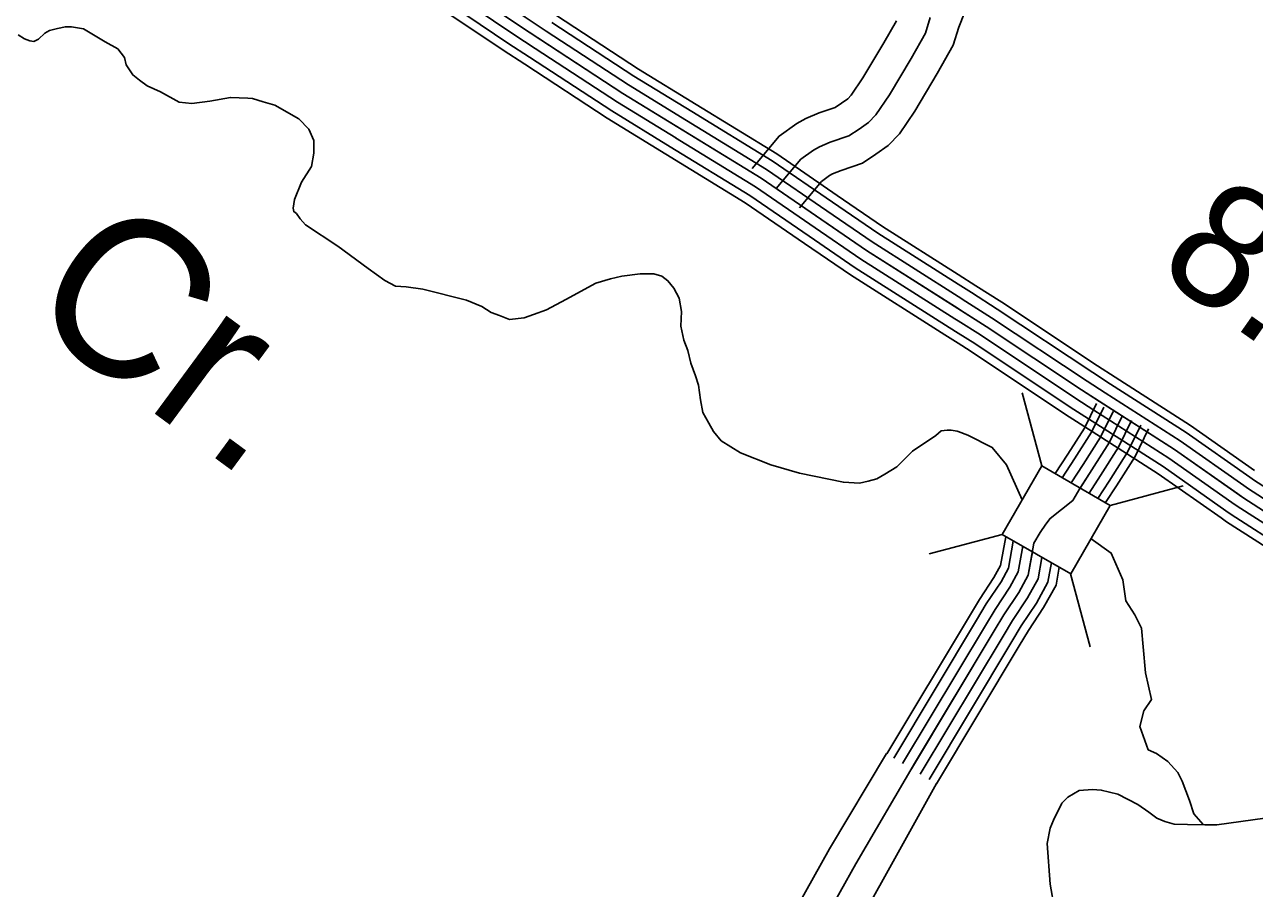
# Model space of a CAD drawing. Extents: x 1551132 to 1791609, y 378168 to 563823.
# Drawn here: x 1676283 to 1679977, y 415309 to 417904 of the extents above; entities that cross this region are included whole.
import ezdxf

# ---------------------------------------------------------------- set-up
doc = ezdxf.new("R2010")
doc.units = 0
for name, color, linetype in [('DESIGN - DRAINAGE - Bridges and Cross Drains Size Text', 7, 'Continuous'), ('DESIGN - TRAFFIC CONTROL PERMANENT - Signalization', 7, 'Continuous'), ('DESIGN - TRANSPORTATION - Text', 7, 'Continuous'), ('SURVEY - CONTROL with Text', 7, 'Continuous'), ('SURVEY - DRAINAGE - Storm Sewer', 7, 'Continuous'), ('SURVEY - PROPERTY - Owners', 7, 'Continuous'), ('SURVEY - TRANSPORTATION - Roads', 7, 'Continuous')]:
    doc.layers.add(name, color=color, linetype=linetype)

msp = doc.modelspace()

# ---------------------------------------------------------------- linework, layer by layer
at = {"layer": 'DESIGN - TRANSPORTATION - Text'}
for points in [[(1676746.704, 417671.257), (1676691.046, 417701.983), (1676651.247, 417720.491), (1676627.431, 417736.809), (1676607.607, 417753.076), (1676587.957, 417783.36), (1676582.207, 417805.46), (1676562.508, 417831.736), (1676524.734, 417852.228), (1676459.169, 417891.088), (1676423.228, 417897.538), (1676405.228, 417897.763), (1676381.154, 417892.054), (1676357.079, 417886.337), (1676342.98, 417878.504), (1676324.763, 417860.703), (1676310.672, 417852.87), (1676298.689, 417855.02), (1676282.756, 417861.22), (1676262.898, 417873.487)], [(1679086.79, 416682.049), (1679083.998, 416683.14), (1679066.015, 416685.357), (1679054.016, 416685.507), (1679035.983, 416683.732), (1679019.816, 416669.907), (1678949.243, 416622.722), (1678902.677, 416575.229), (1678866.412, 416553.654), (1678842.246, 416539.928), (1678816.146, 416532.245), (1678790.072, 416526.553), (1678742.09, 416529.153), (1678610.368, 416556.812), (1678524.628, 416581.904), (1678433.005, 416617.08), (1678375.415, 416653.839), (1678351.732, 416682.165), (1678338.016, 416706.366), (1678320.383, 416738.625), (1678312.825, 416776.767), (1678307.333, 416820.894), (1678297.658, 416849.053), (1678284.1, 416887.27), (1678274.542, 416925.438), (1678262.893, 416955.622), (1678253.376, 416997.79), (1678255.893, 417041.816), (1678248.351, 417081.967), (1678232.702, 417112.193), (1678214.952, 417134.443), (1678197.111, 417148.686), (1678173.178, 417154.986), (1678131.171, 417155.502), (1678077.064, 417148.16), (1678042.965, 417140.577), (1677998.799, 417127.102), (1677908.193, 417078.15), (1677849.811, 417046.833), (1677811.637, 417033.282), (1677783.521, 417023.624), (1677739.438, 417018.157), (1677709.572, 417030.541), (1677683.665, 417038.874), (1677655.865, 417057.241), (1677610.066, 417075.825), (1677478.411, 417109.492), (1677428.471, 417116.118), (1677396.488, 417118.518), (1677364.672, 417134.935), (1677315.082, 417171.594), (1677223.834, 417238.804), (1677126.536, 417302.089), (1677110.745, 417320.306), (1677098.928, 417336.473), (1677090.995, 417342.582), (1677089.112, 417352.615), (1677093.412, 417378.591), (1677114.028, 417430.409), (1677144.594, 417478.094), (1677151.061, 417518.07), (1677151.502, 417556.112), (1677135.894, 417590.347), (1677106.237, 417620.756), (1677034.688, 417661.69), (1676998.798, 417672.149), (1676966.915, 417682.549), (1676952.907, 417682.724), (1676900.925, 417685.374), (1676838.768, 417674.124), (1676784.669, 417666.782), (1676746.704, 417671.257)], [(1679086.79, 416682.049), (1679083.998, 416683.14), (1679066.015, 416685.357), (1679054.016, 416685.507), (1679035.983, 416683.732), (1679019.816, 416669.907), (1678949.243, 416622.722), (1678902.677, 416575.229), (1678866.412, 416553.654), (1678842.246, 416539.928), (1678816.146, 416532.245), (1678790.072, 416526.553), (1678742.09, 416529.153), (1678610.368, 416556.812), (1678524.628, 416581.904), (1678433.005, 416617.08), (1678375.415, 416653.839), (1678351.732, 416682.165), (1678338.016, 416706.366), (1678320.383, 416738.625), (1678312.825, 416776.767), (1678307.333, 416820.894), (1678297.658, 416849.053), (1678284.1, 416887.27), (1678274.542, 416925.438), (1678262.893, 416955.622), (1678253.376, 416997.79), (1678255.893, 417041.816), (1678248.351, 417081.967), (1678232.702, 417112.193), (1678214.952, 417134.443), (1678197.111, 417148.686), (1678173.178, 417154.986), (1678131.171, 417155.502), (1678077.064, 417148.16), (1678042.965, 417140.577), (1677998.799, 417127.102), (1677908.193, 417078.15), (1677849.811, 417046.833), (1677811.637, 417033.282), (1677783.521, 417023.624), (1677739.438, 417018.157), (1677709.572, 417030.541), (1677683.665, 417038.874), (1677655.865, 417057.241), (1677610.066, 417075.825), (1677478.411, 417109.492), (1677428.471, 417116.118), (1677396.488, 417118.518), (1677364.672, 417134.935), (1677315.082, 417171.594), (1677223.834, 417238.804), (1677126.536, 417302.089), (1677110.745, 417320.306), (1677098.928, 417336.473), (1677090.995, 417342.582), (1677089.112, 417352.615), (1677093.412, 417378.591), (1677114.028, 417430.409), (1677144.594, 417478.094), (1677151.061, 417518.07), (1677151.502, 417556.112), (1677135.894, 417590.347), (1677106.237, 417620.756), (1677034.688, 417661.69), (1676998.798, 417672.149), (1676966.915, 417682.549), (1676952.907, 417682.724), (1676900.925, 417685.374), (1676838.768, 417674.124), (1676784.669, 417666.782), (1676746.704, 417671.257)], [(1679086.79, 416682.049), (1679083.998, 416683.14), (1679066.015, 416685.357), (1679054.016, 416685.507), (1679035.983, 416683.732), (1679019.816, 416669.907), (1678949.243, 416622.722), (1678902.677, 416575.229), (1678866.412, 416553.654), (1678842.246, 416539.928), (1678816.146, 416532.245), (1678790.072, 416526.553), (1678742.09, 416529.153), (1678610.368, 416556.812), (1678524.628, 416581.904), (1678433.005, 416617.08), (1678375.415, 416653.839), (1678351.732, 416682.165), (1678338.016, 416706.366), (1678320.383, 416738.625), (1678312.825, 416776.767), (1678307.333, 416820.894), (1678297.658, 416849.053), (1678284.1, 416887.27), (1678274.542, 416925.438), (1678262.893, 416955.622), (1678253.376, 416997.79), (1678255.893, 417041.816), (1678248.351, 417081.967), (1678232.702, 417112.193), (1678214.952, 417134.443), (1678197.111, 417148.686), (1678173.178, 417154.986), (1678131.171, 417155.502), (1678077.064, 417148.16), (1678042.965, 417140.577), (1677998.799, 417127.102), (1677908.193, 417078.15), (1677849.811, 417046.833), (1677811.637, 417033.282), (1677783.521, 417023.624), (1677739.438, 417018.157), (1677709.572, 417030.541), (1677683.665, 417038.874), (1677655.865, 417057.241), (1677610.066, 417075.825), (1677478.411, 417109.492), (1677428.471, 417116.118), (1677396.488, 417118.518), (1677364.672, 417134.935), (1677315.082, 417171.594), (1677223.834, 417238.804), (1677126.536, 417302.089), (1677110.745, 417320.306), (1677098.928, 417336.473), (1677090.995, 417342.582), (1677089.112, 417352.615), (1677093.412, 417378.591), (1677114.028, 417430.409), (1677144.594, 417478.094), (1677151.061, 417518.07), (1677151.502, 417556.112), (1677135.894, 417590.347), (1677106.237, 417620.756), (1677034.688, 417661.69), (1676998.798, 417672.149), (1676966.915, 417682.549), (1676952.907, 417682.724), (1676900.925, 417685.374), (1676838.768, 417674.124), (1676784.669, 417666.782), (1676746.704, 417671.257)], [(1679278.894, 416476.085), (1679232.453, 416581.354), (1679189.454, 416633.772), (1679115.864, 416670.723), (1679086.79, 416682.049)], [(1679657.401, 415725.065), (1679632.952, 415795.034), (1679644.86, 415842.685), (1679667.634, 415876.878), (1679650.018, 415956.363), (1679642.927, 416034.557), (1679637.585, 416090.692), (1679618.044, 416130.984), (1679590.528, 416173.386), (1679581.253, 416235.579), (1679546.596, 416316.264), (1679485.955, 416359.515)], [(1679822.472, 415500.518), (1679794.848, 415532.869), (1679781.306, 415573.087), (1679759.982, 415631.421), (1679746.282, 415657.63), (1679716.65, 415690.031), (1679682.925, 415714.482), (1679657.401, 415725.065)], [(1679376.549, 415247.328), (1679363.341, 415321.596), (1679354.641, 415443.883), (1679363.141, 415489.859), (1679373.408, 415513.776), (1679397.99, 415565.57), (1679416.198, 415583.378), (1679450.439, 415603.012), (1679490.513, 415606.554), (1679516.513, 415604.246), (1679566.42, 415591.645), (1679626.143, 415560.903), (1679659.934, 415538.469), (1679683.759, 415520.168), (1679707.666, 415509.868), (1679735.599, 415501.535), (1679775.632, 415501.068), (1679827.672, 415500.46), (1679863.704, 415500.035)], [(1679863.704, 415500.035), (1680008.051, 415520.385), (1680077.549, 415532.194)]]:
    msp.add_lwpolyline(points, dxfattribs=at)
at = {"layer": 'SURVEY - CONTROL with Text'}
for points in [[(1680103.566, 416379.708), (1679942.053, 416483.402), (1679736.791, 416627.589), (1679457.631, 416806.527), (1679170.563, 416997.565), (1678811.63, 417225.346), (1678494.712, 417442.71), (1678079.856, 417697.058), (1677768.83, 417900.338), (1677521.652, 418066.959), (1677228.568, 418258.048), (1676973.29, 418416.727), (1676827.769, 418514.271), (1676745.887, 418553.105), (1676613.965, 418602.431), (1676411.912, 418660.433), (1676175.576, 418698.717)], [(1677849.786, 417884.463), (1677785.971, 417926.164), (1677538.785, 418092.802), (1677433.504, 418161.437)], [(1677815.87, 417832.562), (1677751.688, 417874.513), (1677504.519, 418041.117), (1677399.638, 418109.502)], [(1677832.828, 417858.512), (1677768.83, 417900.338), (1677521.652, 418066.959), (1677416.571, 418135.469)], [(1677798.912, 417806.611), (1677734.539, 417848.679), (1677487.395, 418015.283), (1677382.714, 418083.535)], [(1677784.846, 417785.085), (1677720.322, 417827.253), (1677473.187, 417993.849), (1677368.664, 418061.984)], [(1678299.842, 417663.899), (1678126.246, 417770.335), (1677880.26, 417931.114)], [(1678286.926, 417642.832), (1678113.022, 417749.451), (1677866.736, 417910.422)], [(1678254.518, 417589.972), (1678079.856, 417697.058), (1677832.82, 417858.521)], [(1678270.718, 417616.398), (1678096.439, 417723.251), (1677849.778, 417884.471)], [(1678238.319, 417563.546), (1678063.273, 417670.866), (1677815.862, 417832.57)], [(1678208.669, 417515.187), (1678032.932, 417622.94), (1677784.829, 417785.094)], [(1678222.111, 417537.112), (1678046.69, 417644.665), (1677798.904, 417806.619)], [(1678709.749, 417370.408), (1678528.47, 417494.736), (1678286.909, 417642.84)], [(1678723.732, 417390.792), (1678541.928, 417515.479), (1678299.825, 417663.916)], [(1678692.216, 417344.841), (1678511.587, 417468.727), (1678270.701, 417616.406)], [(1678657.15, 417293.706), (1678477.838, 417416.693), (1678238.302, 417563.555)], [(1678674.683, 417319.274), (1678494.712, 417442.71), (1678254.501, 417589.98)], [(1678639.617, 417268.139), (1678460.955, 417390.684), (1678222.094, 417537.121)], [(1678625.076, 417246.93), (1678446.955, 417369.1), (1678208.661, 417515.195)], [(1679086.79, 417124.16), (1678845.779, 417277.106), (1678709.732, 417370.417)], [(1679086.79, 417153.436), (1678859.396, 417297.74), (1678723.707, 417390.8)], [(1679086.79, 417087.451), (1678828.705, 417251.222), (1678692.199, 417344.849)], [(1679086.79, 417050.733), (1678811.63, 417225.346), (1678674.667, 417319.282)], [(1679060.349, 416994.082), (1678777.481, 417173.586), (1678639.601, 417268.147)], [(1679076.957, 417020.258), (1678794.555, 417199.47), (1678657.134, 417293.715)], [(1679046.566, 416972.365), (1678763.314, 417152.119), (1678625.059, 417246.938)], [(1679140.022, 417119.652), (1679086.79, 417153.436)], [(1679126.781, 417098.785), (1679086.79, 417124.16)], [(1679558.271, 416845.02), (1679505.055, 416879.137), (1679217.82, 417070.284), (1679140.014, 417119.66)], [(1679110.173, 417072.609), (1679086.79, 417087.451)], [(1679544.938, 416824.211), (1679491.539, 416858.437), (1679204.354, 417049.558), (1679126.764, 417098.793)], [(1679093.565, 417046.433), (1679086.79, 417050.733)], [(1679511.48, 416772.01), (1679457.631, 416806.527), (1679170.563, 416997.565), (1679093.548, 417046.442)], [(1679528.205, 416798.11), (1679474.581, 416832.486), (1679187.454, 417023.558), (1679110.156, 417072.617)], [(1679086.79, 417014.016), (1679076.94, 417020.266)], [(1679494.755, 416745.909), (1679440.682, 416780.568), (1679153.672, 416971.573), (1679086.79, 417014.016)], [(1679086.79, 416946.847), (1679046.549, 416972.381)], [(1679086.79, 416977.298), (1679060.332, 416994.09)], [(1679478.022, 416719.808), (1679423.724, 416754.617), (1679136.772, 416945.572), (1679086.79, 416977.298)], [(1679464.148, 416698.158), (1679409.666, 416733.084), (1679122.764, 416924.013), (1679086.79, 416946.847)], [(1679962.561, 416544.762), (1679771.357, 416679.082), (1679544.921, 416824.219)], [(1679976.761, 416564.988), (1679785.132, 416699.608), (1679558.254, 416845.028)], [(1679944.736, 416519.395), (1679754.074, 416653.332), (1679528.188, 416798.119)], [(1679909.104, 416468.66), (1679719.508, 416601.847), (1679494.739, 416745.917)], [(1679926.92, 416494.028), (1679736.791, 416627.589), (1679511.463, 416772.018)], [(1679891.279, 416443.293), (1679702.225, 416576.096), (1679478.006, 416719.817)], [(1679876.505, 416422.251), (1679687.892, 416554.737), (1679464.131, 416698.166)], [(1680386.451, 416298.464), (1680321.919, 416330.682), (1680135.257, 416433.043), (1679976.644, 416534.879), (1679962.561, 416544.771)], [(1680358.76, 416242.988), (1680293.161, 416275.739), (1680103.566, 416379.708), (1679942.053, 416483.402), (1679926.912, 416494.044)], [(1680372.61, 416270.722), (1680307.544, 416303.206), (1680119.407, 416406.375), (1679959.344, 416509.136), (1679944.736, 416519.412)], [(1680344.91, 416215.254), (1680278.778, 416248.271), (1680087.725, 416353.041), (1679924.762, 416457.668), (1679909.087, 416468.677)], [(1680319.577, 416164.502), (1680252.471, 416198.012), (1680058.734, 416304.256), (1679893.121, 416410.575), (1679876.48, 416422.276)], [(1680331.069, 416187.511), (1680264.404, 416220.795), (1680071.875, 416326.373), (1679907.462, 416431.926), (1679891.263, 416443.318)]]:
    msp.add_lwpolyline(points, dxfattribs=at)
at = {"layer": 'SURVEY - DRAINAGE - Storm Sewer'}
for p, q in [((1679337.917, 416578.321), (1679279.135, 416797.71)), ((1679543.687, 416459.51), (1679763.066, 416518.295)), ((1679219.112, 416372.532), (1679086.79, 416337.073)), ((1679086.79, 416337.073), (1678999.742, 416313.747)), ((1679424.84, 416253.763), (1679483.639, 416034.382))]:
    msp.add_line(p, q, dxfattribs=at)
msp.add_lwpolyline([(1679219.112, 416372.532), (1679424.882, 416253.738), (1679543.687, 416459.51), (1679337.917, 416578.321)], close=True, dxfattribs=at)
at = {"layer": 'SURVEY - PROPERTY - Owners'}
for points in [[(1679143.731, 418036.159), (1679088.724, 417896.031), (1679072.324, 417841.946), (1679024.017, 417756.702), (1678956.852, 417644.049), (1678910.669, 417576.355), (1678877.104, 417540.529), (1678839.871, 417514.554), (1678799.047, 417487.986), (1678735.19, 417465.994), (1678709.882, 417455.261), (1678700.658, 417450.269), (1678676.442, 417432.835), (1678610.385, 417353.283)], [(1679002.976, 417925.815), (1678988.443, 417877.913), (1678945.594, 417802.295), (1678880.362, 417692.883), (1678839.688, 417633.265), (1678817.413, 417609.49), (1678789.172, 417589.789), (1678758.94, 417570.114), (1678702.674, 417550.738), (1678670.5, 417537.088), (1678652.384, 417527.287), (1678614.051, 417499.695), (1678540.603, 417411.234)], [(1679002.976, 417925.815), (1678988.443, 417877.913), (1678945.594, 417802.295), (1678880.362, 417692.883), (1678839.688, 417633.265), (1678817.413, 417609.49), (1678789.172, 417589.789), (1678758.94, 417570.114), (1678702.674, 417550.738), (1678670.5, 417537.088), (1678652.384, 417527.287), (1678614.051, 417499.695), (1678540.603, 417411.234)], [(1678901.253, 417915.298), (1678864.071, 417849.688), (1678800.847, 417743.651), (1678765.906, 417692.425), (1678755.365, 417681.175), (1678736.474, 417667.991), (1678717.249, 417655.482), (1678668.875, 417638.824), (1678629.568, 417622.148), (1678602.21, 417607.348), (1678549.203, 417569.197), (1678468.063, 417471.469)], [(1678591.692, 415046.164), (1678779.471, 415382.498), (1678958.917, 415688.873), (1679195.362, 416082.725), (1679223.895, 416130.468), (1679268.66, 416198.053), (1679297.243, 416249.796), (1679314.284, 416345.748), (1679333.334, 416378.224), (1679350.517, 416403.225), (1679363.017, 416420.409), (1679431.773, 416474.577), (1679452.181, 416510.394), (1679488.814, 416566.054), (1679541.754, 416649.565), (1679579.937, 416728.133)], [(1677762.178, 413286.317), (1677770.144, 413301.234), (1677790.127, 413338.393), (1677892.05, 413533.007), (1677956.84, 413657.244), (1677972.306, 413689.036), (1678006.897, 413789.247), (1678084.962, 414063.254), (1678191.185, 414475.457), (1678238.425, 414660.17), (1678259.867, 414716.213), (1678275.191, 414765.381), (1678312.274, 414822.308), (1678350.831, 414873.309), (1678405.163, 414934.652), (1678448.654, 414986.062), (1678513.369, 415091.948), (1678700.732, 415427.541), (1678872.111, 415714.523)], [(1677925.365, 413199.165), (1677933.215, 413213.857), (1677953.54, 413251.675), (1678056.004, 413447.313), (1678122.053, 413573.975), (1678143.535, 413618.109), (1678183.426, 413733.671), (1678263.516, 414014.82), (1678370.372, 414429.447), (1678415.013, 414604.01), (1678434.737, 414655.57), (1678444.179, 414685.871), (1678463.745, 414715.897), (1678494.069, 414756.014), (1678545.035, 414813.558), (1678599.084, 414877.434), (1678673.115, 414998.571), (1678861.32, 415335.68), (1679022.066, 415624.104)]]:
    msp.add_lwpolyline(points, dxfattribs=at)
at = {"layer": 'SURVEY - TRANSPORTATION - Roads'}
for points in [[(1679378.066, 416555.487), (1679378.216, 416555.746), (1679415.974, 416613.114), (1679465.898, 416691.866), (1679501.947, 416766.043)], [(1679399.349, 416542.904), (1679436.732, 416599.697), (1679487.522, 416679.807), (1679524.171, 416755.234)], [(1678946.526, 415668.239), (1679195.362, 416082.725), (1679223.895, 416130.468), (1679268.66, 416198.053), (1679297.243, 416249.796), (1679314.284, 416345.748), (1679333.334, 416378.224), (1679350.517, 416403.225), (1679363.017, 416420.409), (1679431.773, 416474.577), (1679452.181, 416510.394), (1679488.814, 416566.054), (1679541.754, 416649.565), (1679579.937, 416728.133)], [(1679426.257, 416527.386), (1679462.773, 416582.88), (1679514.638, 416664.69), (1679552.054, 416741.684)], [(1679453.156, 416511.878), (1679488.814, 416566.054), (1679541.754, 416649.565), (1679579.937, 416728.133)], [(1679479.972, 416496.236), (1679514.855, 416549.229), (1679568.87, 416634.439), (1679607.819, 416714.583)], [(1679506.922, 416480.794), (1679540.896, 416532.412), (1679595.986, 416619.322), (1679635.702, 416701.033)], [(1679529.229, 416467.91), (1679562.495, 416518.453), (1679618.486, 416606.772), (1679658.827, 416689.791)], [(1678872.178, 415712.873), (1679120.972, 416127.284), (1679150.488, 416176.677), (1679194.445, 416243.037), (1679214.378, 416279.13), (1679229.678, 416365.24)], [(1678893.369, 415700.156), (1679142.172, 416114.584), (1679171.413, 416163.51), (1679215.595, 416230.212), (1679238.003, 416270.771), (1679252.419, 416351.94)], [(1678919.952, 415684.197), (1679168.771, 416098.658), (1679197.654, 416146.985), (1679242.128, 416214.136), (1679267.619, 416260.279), (1679281.327, 416337.448)], [(1678946.526, 415668.239), (1679195.362, 416082.725), (1679223.895, 416130.468), (1679268.66, 416198.053), (1679297.243, 416249.796), (1679309.776, 416320.381)], [(1678973.1, 415652.28), (1679221.953, 416066.791), (1679250.136, 416113.951), (1679295.193, 416181.969), (1679326.867, 416239.312), (1679338.242, 416303.356)], [(1678999.683, 415636.321), (1679248.552, 416050.866), (1679276.377, 416097.425), (1679321.726, 416165.894), (1679356.483, 416228.82), (1679367.016, 416288.138)], [(1679021.724, 415623.087), (1679270.61, 416037.649), (1679298.143, 416083.725), (1679343.734, 416152.552), (1679381.058, 416220.12), (1679390.649, 416274.121)]]:
    msp.add_lwpolyline(points, dxfattribs=at)

# ---------------------------------------------------------------- texts
at = {"layer": 'DESIGN - DRAINAGE - Bridges and Cross Drains Size Text'}
msp.add_text('Cr.', height=474.997, rotation=323.625903, dxfattribs=at).set_placement((1676268.992, 417033.192))
at = {"layer": 'DESIGN - TRAFFIC CONTROL PERMANENT - Signalization'}
msp.add_text('8.2', height=369.9972, rotation=324.911781, dxfattribs=at).set_placement((1679674.018, 417165.07))

doc.saveas('drawing.dxf')
